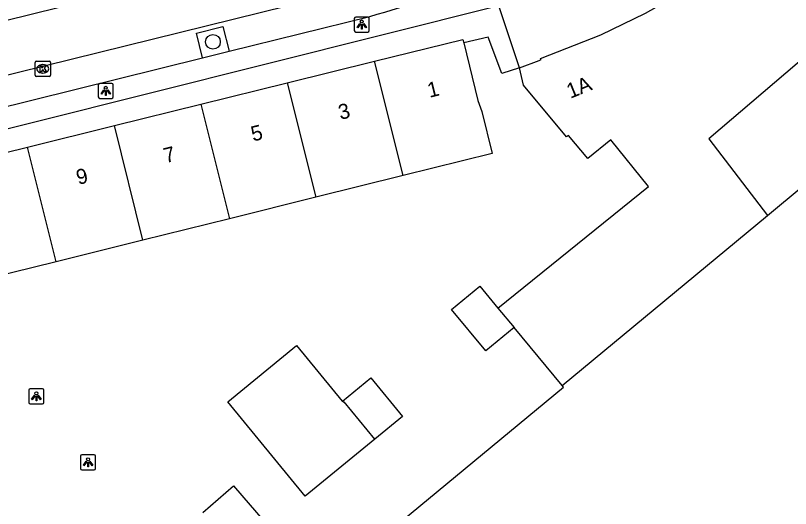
# Model space of a CAD drawing. Extents: x 160379 to 161131, y 383940 to 384849.
# Drawn here: x 160911.1 to 160962.5, y 384516.2 to 384548.9 of the extents above; entities that cross this region are included whole.
import ezdxf

# ---------------------------------------------------------------- set-up
doc = ezdxf.new("R2010")
doc.units = 0
for name, color, linetype in [('IMGEO_Boom', 7, 'Continuous'), ('IMGEO_Hek', 7, 'Continuous'), ('IMGEO_Kolk', 7, 'Continuous'), ('IMGEO_Lichtpunt', 7, 'Continuous'), ('IMGEO_Pand', 7, 'Continuous'), ('IMGEO_Pand_nummerreeks', 7, 'Continuous'), ('IMGEO_Parkeervlak_open', 7, 'Continuous'), ('IMGEO_Rijbaan_lokaal_open', 7, 'Continuous'), ('IMGEO_Voetpad_open', 7, 'Continuous')]:
    doc.layers.add(name, color=color, linetype=linetype)

msp = doc.modelspace()

# ---------------------------------------------------------------- linework, layer by layer
at = {"layer": 'IMGEO_Boom'}
msp.add_circle((160924.22, 384547.157), 0.489, dxfattribs=at)
at = {"layer": 'IMGEO_Hek'}
msp.add_lwpolyline([(160944.546, 384545.43), (160943.373, 384545.047), (160942.475, 384547.463), (160940.857, 384547.09)], dxfattribs=at)
at = {"layer": 'IMGEO_Kolk'}
for p, q in [((160912.437, 384544.939), (160912.437, 384545.791)), ((160912.512, 384545.865), (160913.364, 384545.865)), ((160912.925, 384545.645), (160912.95, 384545.645)), ((160913.438, 384545.791), (160913.438, 384544.939)), ((160912.948, 384545.085), (160912.923, 384545.085)), ((160913.364, 384544.865), (160912.512, 384544.865))]:
    msp.add_line(p, q, dxfattribs=at)
for points in [[(160912.437, 384544.939), (160912.437, 384545.791)], [(160912.512, 384545.865), (160913.364, 384545.865)], [(160912.758, 384545.565), (160912.881, 384545.565), (160912.881, 384545.414), (160913.011, 384545.565), (160913.175, 384545.565), (160913.029, 384545.414), (160913.182, 384545.165), (160913.03, 384545.165), (160912.945, 384545.329), (160912.881, 384545.262), (160912.881, 384545.165), (160912.758, 384545.165), (160912.758, 384545.565)], [(160913.438, 384545.791), (160913.438, 384544.939)], [(160913.364, 384544.865), (160912.512, 384544.865)]]:
    msp.add_lwpolyline(points, dxfattribs=at)
for centre, start, end in [((160912.514, 384545.789), 91.552, 178.448), ((160912.514, 384545.789), 91.552, 178.448), ((160913.362, 384545.789), 1.552, 88.448), ((160913.362, 384545.789), 1.552, 88.448), ((160912.514, 384544.941), 181.552, 268.448), ((160912.514, 384544.941), 181.552, 268.448), ((160913.362, 384544.941), 271.552, 358.448), ((160913.362, 384544.941), 271.552, 358.448)]:
    msp.add_arc(centre, 0.0765, start, end, dxfattribs=at)
for centre, major_axis, ratio, start_param, end_param in [((160912.924, 384545.365), (-0.387, 0.002), 0.722429, 4.712389, 7.853982), ((160912.949, 384545.365), (-0.39, 0.002), 0.717154, 1.570796, 4.712389)]:
    msp.add_ellipse(centre, major_axis=major_axis, ratio=ratio, start_param=start_param, end_param=end_param, dxfattribs=at)
at = {"layer": 'IMGEO_Lichtpunt'}
for p, q in [((160933.594, 384548.707), (160933.594, 384547.9)), ((160933.594, 384548.707), (160933.594, 384547.9)), ((160934.496, 384548.802), (160933.688, 384548.802)), ((160934.496, 384548.802), (160933.688, 384548.802)), ((160934.59, 384547.9), (160934.59, 384548.707)), ((160934.59, 384547.9), (160934.59, 384548.707)), ((160933.688, 384547.806), (160934.496, 384547.806)), ((160933.688, 384547.806), (160934.496, 384547.806)), ((160917.518, 384544.401), (160916.71, 384544.401)), ((160917.518, 384544.401), (160916.71, 384544.401)), ((160916.616, 384544.306), (160916.616, 384543.499)), ((160916.616, 384544.306), (160916.616, 384543.499)), ((160917.612, 384543.499), (160917.612, 384544.306)), ((160917.612, 384543.499), (160917.612, 384544.306)), ((160916.71, 384543.405), (160917.518, 384543.405)), ((160916.71, 384543.405), (160917.518, 384543.405)), ((160912.011, 384524.036), (160912.011, 384523.229)), ((160912.011, 384524.036), (160912.011, 384523.229)), ((160912.913, 384524.131), (160912.105, 384524.131)), ((160912.913, 384524.131), (160912.105, 384524.131)), ((160913.007, 384523.229), (160913.007, 384524.036)), ((160913.007, 384523.229), (160913.007, 384524.036)), ((160912.105, 384523.135), (160912.913, 384523.135)), ((160912.105, 384523.135), (160912.913, 384523.135)), ((160916.344, 384519.75), (160915.536, 384519.75)), ((160916.344, 384519.75), (160915.536, 384519.75)), ((160915.442, 384519.655), (160915.442, 384518.848)), ((160915.442, 384519.655), (160915.442, 384518.848)), ((160916.438, 384518.848), (160916.438, 384519.655)), ((160916.438, 384518.848), (160916.438, 384519.655)), ((160915.536, 384518.754), (160916.344, 384518.754)), ((160915.536, 384518.754), (160916.344, 384518.754))]:
    msp.add_line(p, q, dxfattribs=at)
for points in [[(160933.968, 384548.371), (160934.007, 384548.343), (160933.819, 384548.081), (160933.781, 384548.108), (160933.968, 384548.371)], [(160934.07, 384548.323), (160934.117, 384548.323), (160934.117, 384548.001), (160934.07, 384548.001), (160934.07, 384548.323)], [(160934.18, 384548.343), (160934.218, 384548.37), (160934.405, 384548.108), (160934.366, 384548.08), (160934.18, 384548.343)], [(160916.99, 384543.97), (160917.029, 384543.942), (160916.841, 384543.68), (160916.803, 384543.707), (160916.99, 384543.97)], [(160917.092, 384543.922), (160917.139, 384543.922), (160917.139, 384543.6), (160917.092, 384543.6), (160917.092, 384543.922)], [(160917.202, 384543.942), (160917.24, 384543.969), (160917.427, 384543.707), (160917.388, 384543.679), (160917.202, 384543.942)], [(160912.385, 384523.7), (160912.424, 384523.672), (160912.236, 384523.41), (160912.198, 384523.437), (160912.385, 384523.7)], [(160912.487, 384523.652), (160912.534, 384523.652), (160912.534, 384523.33), (160912.487, 384523.33), (160912.487, 384523.652)], [(160912.597, 384523.672), (160912.635, 384523.699), (160912.822, 384523.437), (160912.783, 384523.409), (160912.597, 384523.672)], [(160915.816, 384519.319), (160915.855, 384519.291), (160915.667, 384519.029), (160915.629, 384519.056), (160915.816, 384519.319)], [(160915.918, 384519.271), (160915.965, 384519.271), (160915.965, 384518.949), (160915.918, 384518.949), (160915.918, 384519.271)], [(160916.028, 384519.291), (160916.066, 384519.318), (160916.253, 384519.056), (160916.214, 384519.028), (160916.028, 384519.291)]]:
    msp.add_lwpolyline(points, dxfattribs=at)
for centre in [(160934.093, 384548.505), (160917.115, 384544.104), (160912.51, 384523.834), (160915.941, 384519.453)]:
    msp.add_circle(centre, 0.0994, dxfattribs=at)
for centre, start, end in [((160933.688, 384548.707), 90, 180), ((160933.688, 384548.707), 90, 180), ((160934.496, 384548.707), 0, 90), ((160934.496, 384548.707), 0, 90), ((160933.688, 384547.9), 180, 270), ((160933.688, 384547.9), 180, 270), ((160934.496, 384547.9), 270, 0), ((160934.496, 384547.9), 270, 360), ((160916.71, 384544.306), 90, 180), ((160916.71, 384544.306), 90, 180), ((160917.518, 384544.306), 0, 90), ((160917.518, 384544.306), 0, 90), ((160916.71, 384543.499), 180, 270), ((160916.71, 384543.499), 180, 270), ((160917.518, 384543.499), 270, 0), ((160917.518, 384543.499), 270, 360), ((160912.105, 384524.036), 90, 180), ((160912.105, 384524.036), 90, 180), ((160912.913, 384524.036), 0, 90), ((160912.913, 384524.036), 0, 90), ((160912.105, 384523.229), 180, 270), ((160912.105, 384523.229), 180, 270), ((160912.913, 384523.229), 270, 0), ((160912.913, 384523.229), 270, 360), ((160915.536, 384519.655), 90, 180), ((160915.536, 384519.655), 90, 180), ((160916.344, 384519.655), 0, 90), ((160916.344, 384519.655), 0, 90), ((160915.536, 384518.848), 180, 270), ((160915.536, 384518.848), 180, 270), ((160916.344, 384518.848), 270, 0), ((160916.344, 384518.848), 270, 360)]:
    msp.add_arc(centre, 0.0946, start, end, dxfattribs=at)
at = {"layer": 'IMGEO_Pand'}
for points in [[(160944.546, 384545.43), (160945.851, 384545.927), (160945.979, 384545.976), (160945.946, 384546.059), (160949.941, 384547.616), (160952.915, 384549.053), (160955.771, 384550.7), (160958.363, 384552.61), (160962.39, 384555.843)], [(160969.648, 384551.392), (160965.074, 384547.504), (160957.105, 384540.729), (160961.001, 384535.642)], [(160934.941, 384545.864), (160940.802, 384547.313), (160940.857, 384547.09), (160941.797, 384543.254), (160942.049, 384542.525), (160942.74, 384539.739), (160936.837, 384538.275)], [(160961.001, 384535.642), (160967.967, 384541.418), (160973.895, 384546.333)], [(160929.154, 384544.433), (160934.941, 384545.864)], [(160936.837, 384538.275), (160934.941, 384545.864)], [(160943.114, 384529.489), (160953.096, 384537.554), (160950.602, 384540.642), (160949.089, 384539.419), (160947.798, 384540.947), (160947.677, 384540.846), (160944.823, 384544.288), (160944.546, 384545.43)], [(160923.417, 384543.015), (160929.154, 384544.433)], [(160929.154, 384544.433), (160931.053, 384536.84)], [(160917.69, 384541.6), (160923.417, 384543.015)], [(160923.417, 384543.015), (160925.316, 384535.417)], [(160911.913, 384540.172), (160917.69, 384541.6)], [(160919.561, 384533.99), (160917.69, 384541.6)], [(160913.815, 384532.565), (160907.973, 384531.116), (160907.282, 384533.902), (160906.056, 384538.724), (160911.913, 384540.172)], [(160913.815, 384532.565), (160911.913, 384540.172)], [(160936.837, 384538.275), (160931.053, 384536.84)], [(160931.053, 384536.84), (160925.316, 384535.417)], [(160925.316, 384535.417), (160919.561, 384533.99)], [(160947.378, 384524.346), (160961.001, 384535.642)], [(160919.561, 384533.99), (160913.815, 384532.565)], [(160944.188, 384528.191), (160942.325, 384526.647), (160940.047, 384529.395), (160941.91, 384530.94), (160943.114, 384529.489)], [(160943.114, 384529.489), (160944.188, 384528.191)], [(160947.378, 384524.346), (160944.188, 384528.191)], [(160934.954, 384520.782), (160930.342, 384517.003), (160925.212, 384523.264), (160929.766, 384526.995), (160932.793, 384523.301), (160932.818, 384523.321)], [(160928.333, 384508.386), (160933.144, 384512.375), (160947.461, 384524.246), (160947.378, 384524.346)], [(160932.818, 384523.321), (160934.684, 384524.85), (160936.786, 384522.283), (160934.954, 384520.782)], [(160934.954, 384520.782), (160932.932, 384523.262), (160932.893, 384523.231), (160932.818, 384523.321)], [(160923.552, 384515.928), (160925.578, 384517.689), (160927.66, 384515.292), (160925.582, 384513.487)]]:
    msp.add_lwpolyline(points, dxfattribs=at)
at = {"layer": 'IMGEO_Parkeervlak_open'}
msp.add_lwpolyline([(160923.531, 384546.097), (160923.123, 384547.721), (160924.888, 384548.166), (160925.302, 384546.536)], dxfattribs=at)
at = {"layer": 'IMGEO_Rijbaan_lokaal_open'}
for points in [[(160932.824, 384550.442), (160904.05, 384543.331)], [(160901.226, 384546.299), (160914.036, 384549.461), (160916.171, 384549.973)]]:
    msp.add_lwpolyline(points, dxfattribs=at)
at = {"layer": 'IMGEO_Voetpad_open'}
for points in [[(160944.546, 384545.43), (160943.175, 384549.536), (160904.542, 384539.859), (160904.435, 384539.832), (160904.525, 384539.418)], [(160925.302, 384546.536), (160934.615, 384548.846)], [(160923.531, 384546.097), (160925.302, 384546.536)], [(160906.669, 384541.914), (160923.531, 384546.097)]]:
    msp.add_lwpolyline(points, dxfattribs=at)
msp.add_arc((160917.034, 384612.932), 66.454, 285.3412, 292.50995, dxfattribs=at)

# ---------------------------------------------------------------- texts
at = {"layer": 'IMGEO_Pand_nummerreeks'}
for s, rotation, p in [('1', 13.9296, (160938.581, 384543.437)), ('1A', 22.1219, (160947.923, 384543.374)), ('3', 13.9296, (160932.675, 384541.972)), ('5', 13.9296, (160926.881, 384540.534)), ('7', 13.9296, (160921.086, 384539.097)), ('9', 13.9296, (160915.292, 384537.66))]:
    msp.add_text(s, height=1, rotation=rotation, dxfattribs=at).set_placement(p)

doc.saveas('drawing.dxf')
